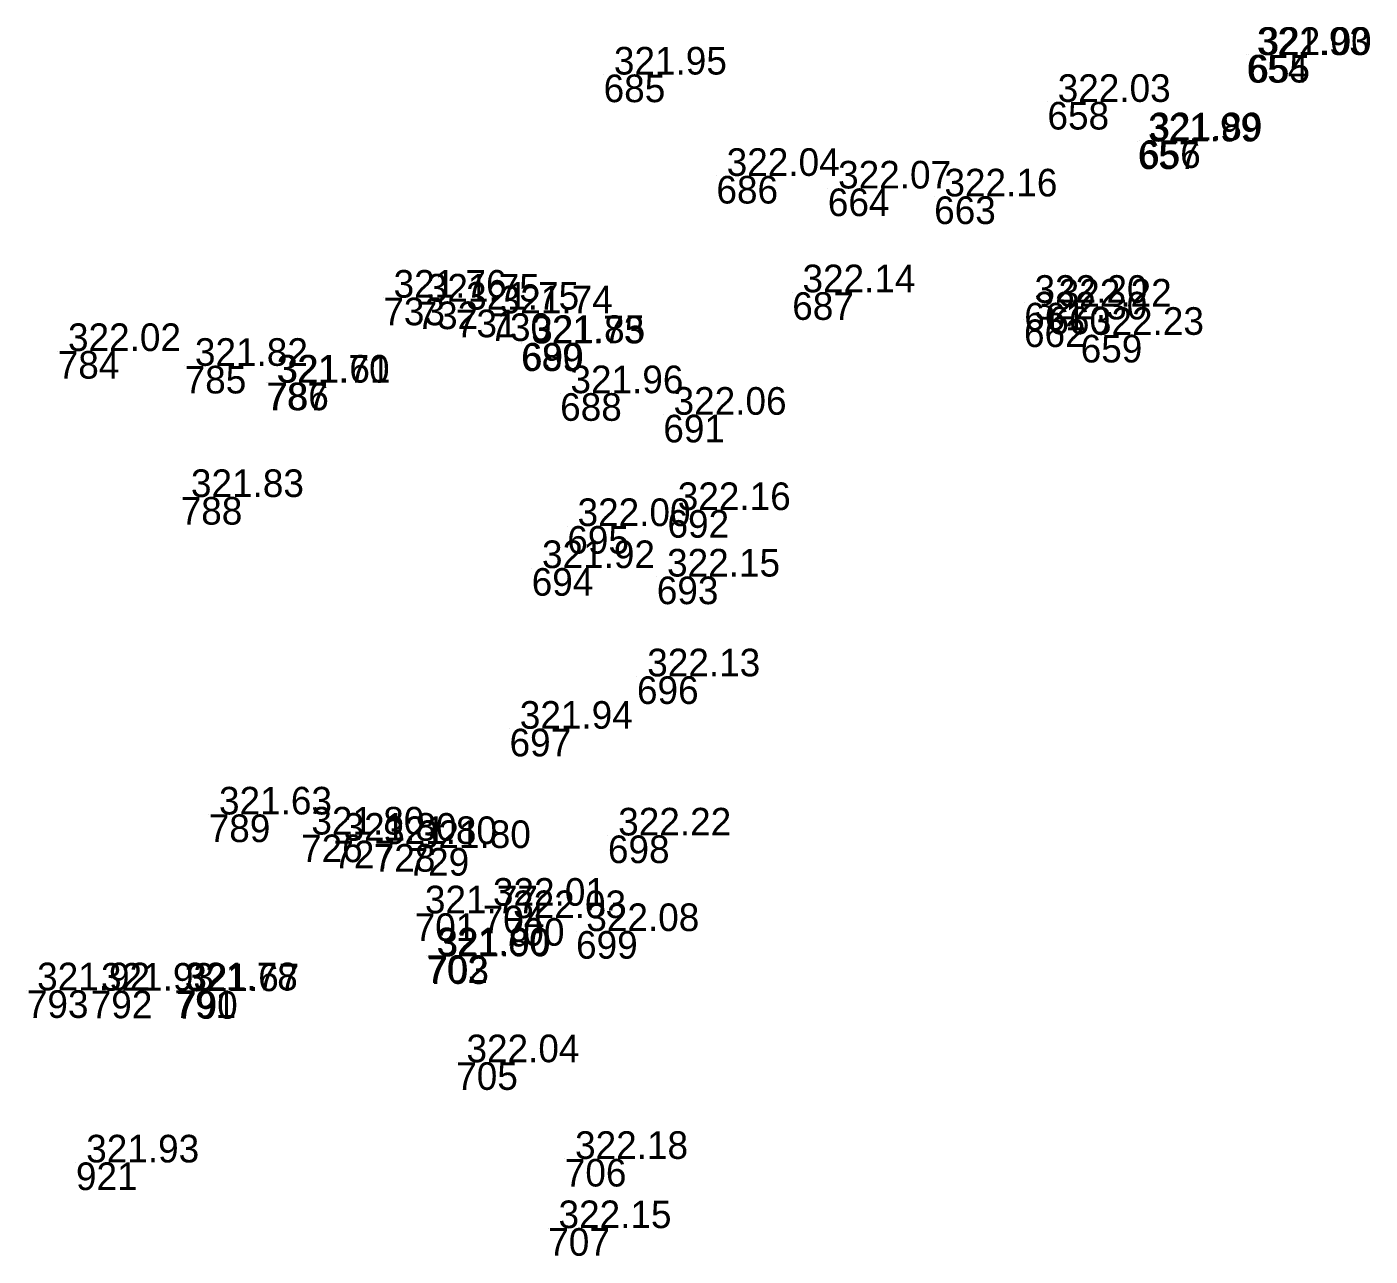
# Model space of a CAD drawing. Extents: x -829398 to -819400, y -1074439 to -1067977.
# Drawn here: x -821906.4 to -821848, y -1070652.2 to -1070598.8 of the extents above; entities that cross this region are included whole.
import ezdxf

# ---------------------------------------------------------------- set-up
doc = ezdxf.new("R2010")
doc.units = 0
doc.layers.add('Vrstva 60', color=7, linetype='Continuous')
doc.layers.add('Vrstva 61', color=7, linetype='Continuous')

msp = doc.modelspace()

# ---------------------------------------------------------------- linework, layer by layer
at = {"layer": 'Vrstva 60'}
for p, q in [((-821853.381, -1070600.04), (-821853.381, -1070600.04)), ((-821853.307, -1070600.038), (-821853.307, -1070600.038)), ((-821881.314, -1070600.892), (-821881.314, -1070600.892)), ((-821862.034, -1070602.081), (-821862.034, -1070602.081)), ((-821858.109, -1070603.799), (-821858.109, -1070603.799)), ((-821858.051, -1070603.749), (-821858.051, -1070603.749)), ((-821876.414, -1070605.296), (-821876.414, -1070605.296)), ((-821871.574, -1070605.843), (-821871.574, -1070605.843)), ((-821866.955, -1070606.187), (-821866.955, -1070606.187)), ((-821890.885, -1070610.585), (-821890.885, -1070610.585)), ((-821873.121, -1070610.351), (-821873.121, -1070610.351)), ((-821889.442, -1070610.754), (-821889.442, -1070610.754)), ((-821887.732, -1070611.106), (-821887.732, -1070611.106)), ((-821863.042, -1070610.81), (-821863.042, -1070610.81)), ((-821861.992, -1070610.974), (-821861.992, -1070610.974)), ((-821886.274, -1070611.268), (-821886.274, -1070611.268)), ((-821863.053, -1070611.531), (-821863.053, -1070611.531)), ((-821860.59, -1070612.201), (-821860.59, -1070612.201)), ((-821905.029, -1070612.904), (-821905.029, -1070612.904)), ((-821884.899, -1070612.572), (-821884.899, -1070612.572)), ((-821884.863, -1070612.552), (-821884.863, -1070612.552)), ((-821899.515, -1070613.548), (-821899.515, -1070613.548)), ((-821895.966, -1070614.276), (-821895.966, -1070614.276)), ((-821895.929, -1070614.277), (-821895.929, -1070614.277)), ((-821883.202, -1070614.737), (-821883.202, -1070614.737)), ((-821878.721, -1070615.673), (-821878.721, -1070615.673)), ((-821899.688, -1070619.247), (-821899.688, -1070619.247)), ((-821878.54, -1070619.814), (-821878.54, -1070619.814)), ((-821882.893, -1070620.509), (-821882.893, -1070620.509)), ((-821884.438, -1070622.336), (-821884.438, -1070622.336)), ((-821879.004, -1070622.703), (-821879.004, -1070622.703)), ((-821879.866, -1070627.039), (-821879.866, -1070627.039)), ((-821885.402, -1070629.315), (-821885.402, -1070629.315)), ((-821898.47, -1070633.041), (-821898.47, -1070633.041)), ((-821894.457, -1070633.912), (-821894.457, -1070633.912)), ((-821881.127, -1070633.953), (-821881.127, -1070633.953)), ((-821893.057, -1070634.179), (-821893.057, -1070634.179)), ((-821891.301, -1070634.325), (-821891.301, -1070634.325)), ((-821889.831, -1070634.498), (-821889.831, -1070634.498)), ((-821889.523, -1070637.335), (-821889.523, -1070637.335)), ((-821886.568, -1070637.004), (-821886.568, -1070637.004)), ((-821885.692, -1070637.544), (-821885.692, -1070637.544)), ((-821882.512, -1070638.106), (-821882.512, -1070638.106)), ((-821889.017, -1070639.161), (-821889.017, -1070639.161)), ((-821888.976, -1070639.203), (-821888.976, -1070639.203)), ((-821906.37, -1070640.68), (-821906.37, -1070640.68)), ((-821903.595, -1070640.695), (-821903.595, -1070640.695)), ((-821899.956, -1070640.681), (-821899.956, -1070640.681)), ((-821899.888, -1070640.717), (-821899.888, -1070640.717)), ((-821887.718, -1070643.806), (-821887.718, -1070643.806)), ((-821904.238, -1070648.159), (-821904.238, -1070648.159)), ((-821883.001, -1070648.005), (-821883.001, -1070648.005)), ((-821883.72, -1070651.013), (-821883.72, -1070651.013))]:
    msp.add_line(p, q, dxfattribs=at)

# ---------------------------------------------------------------- texts
for s, p in [('654', (-821853.381, -1070601.24)), ('655', (-821853.307, -1070601.238)), ('685', (-821881.314, -1070602.092)), ('658', (-821862.034, -1070603.281)), ('657', (-821858.109, -1070604.999)), ('656', (-821858.051, -1070604.949)), ('686', (-821876.414, -1070606.496)), ('664', (-821871.574, -1070607.043)), ('663', (-821866.955, -1070607.387)), ('733', (-821890.885, -1070611.785)), ('687', (-821873.121, -1070611.551)), ('732', (-821889.442, -1070611.954)), ('731', (-821887.732, -1070612.306)), ('661', (-821863.042, -1070612.01)), ('660', (-821861.992, -1070612.174)), ('730', (-821886.274, -1070612.468)), ('662', (-821863.053, -1070612.731)), ('659', (-821860.59, -1070613.401)), ('784', (-821905.029, -1070614.104)), ('689', (-821884.899, -1070613.772)), ('690', (-821884.863, -1070613.752)), ('785', (-821899.515, -1070614.748)), ('787', (-821895.966, -1070615.476)), ('786', (-821895.929, -1070615.477)), ('688', (-821883.202, -1070615.937)), ('691', (-821878.721, -1070616.873)), ('788', (-821899.688, -1070620.447)), ('692', (-821878.54, -1070621.014)), ('695', (-821882.893, -1070621.709)), ('694', (-821884.438, -1070623.536)), ('693', (-821879.004, -1070623.903)), ('696', (-821879.866, -1070628.239)), ('697', (-821885.402, -1070630.515)), ('789', (-821898.47, -1070634.241)), ('726', (-821894.457, -1070635.112)), ('698', (-821881.127, -1070635.153)), ('727', (-821893.057, -1070635.379)), ('728', (-821891.301, -1070635.525)), ('729', (-821889.831, -1070635.698)), ('701', (-821889.523, -1070638.535)), ('704', (-821886.568, -1070638.204)), ('700', (-821885.692, -1070638.744)), ('699', (-821882.512, -1070639.306)), ('702', (-821889.017, -1070640.361)), ('703', (-821888.976, -1070640.403)), ('793', (-821906.37, -1070641.88)), ('792', (-821903.595, -1070641.895)), ('791', (-821899.956, -1070641.881)), ('790', (-821899.888, -1070641.917)), ('705', (-821887.718, -1070645.006)), ('706', (-821883.001, -1070649.205)), ('921', (-821904.238, -1070649.359)), ('707', (-821883.72, -1070652.213))]:
    msp.add_text(s, height=1.2, dxfattribs=at).set_placement(p)
at = {"layer": 'Vrstva 61'}
for s, p in [(' 321.93', (-821853.381, -1070600.04)), (' 322.00', (-821853.307, -1070600.038)), (' 321.95', (-821881.314, -1070600.892)), (' 322.03', (-821862.034, -1070602.081)), (' 321.99', (-821858.109, -1070603.799)), (' 321.89', (-821858.051, -1070603.749)), (' 322.04', (-821876.414, -1070605.296)), (' 322.07', (-821871.574, -1070605.843)), (' 322.16', (-821866.955, -1070606.187)), (' 321.76', (-821890.885, -1070610.585)), (' 322.14', (-821873.121, -1070610.351)), (' 321.75', (-821889.442, -1070610.754)), (' 321.75', (-821887.732, -1070611.106)), (' 321.74', (-821886.274, -1070611.268)), (' 322.20', (-821863.042, -1070610.81)), (' 322.22', (-821861.992, -1070610.974)), (' 322.30', (-821863.053, -1070611.531)), (' 322.23', (-821860.59, -1070612.201)), (' 322.02', (-821905.029, -1070612.904)), (' 321.73', (-821884.899, -1070612.572)), (' 321.85', (-821884.863, -1070612.552)), (' 321.82', (-821899.515, -1070613.548)), (' 321.70', (-821895.966, -1070614.276)), (' 321.61', (-821895.929, -1070614.277)), (' 321.96', (-821883.202, -1070614.737)), (' 322.06', (-821878.721, -1070615.673)), (' 321.83', (-821899.688, -1070619.247)), (' 322.16', (-821878.54, -1070619.814)), (' 322.00', (-821882.893, -1070620.509)), (' 321.92', (-821884.438, -1070622.336)), (' 322.15', (-821879.004, -1070622.703)), (' 322.13', (-821879.866, -1070627.039)), (' 321.94', (-821885.402, -1070629.315)), (' 321.63', (-821898.47, -1070633.041)), (' 321.80', (-821894.457, -1070633.912)), (' 322.22', (-821881.127, -1070633.953)), (' 321.80', (-821893.057, -1070634.179)), (' 321.80', (-821891.301, -1070634.325)), (' 321.80', (-821889.831, -1070634.498)), (' 321.77', (-821889.523, -1070637.335)), (' 322.01', (-821886.568, -1070637.004)), (' 322.03', (-821885.692, -1070637.544)), (' 322.08', (-821882.512, -1070638.106)), (' 321.80', (-821889.017, -1070639.161)), (' 321.90', (-821888.976, -1070639.203)), (' 321.92', (-821906.37, -1070640.68)), (' 321.93', (-821903.595, -1070640.695)), (' 321.78', (-821899.956, -1070640.681)), (' 321.67', (-821899.888, -1070640.717)), (' 322.04', (-821887.718, -1070643.806)), (' 322.18', (-821883.001, -1070648.005)), (' 321.93', (-821904.238, -1070648.159)), (' 322.15', (-821883.72, -1070651.013))]:
    msp.add_text(s, height=1.2, dxfattribs=at).set_placement(p)

doc.saveas('drawing.dxf')
